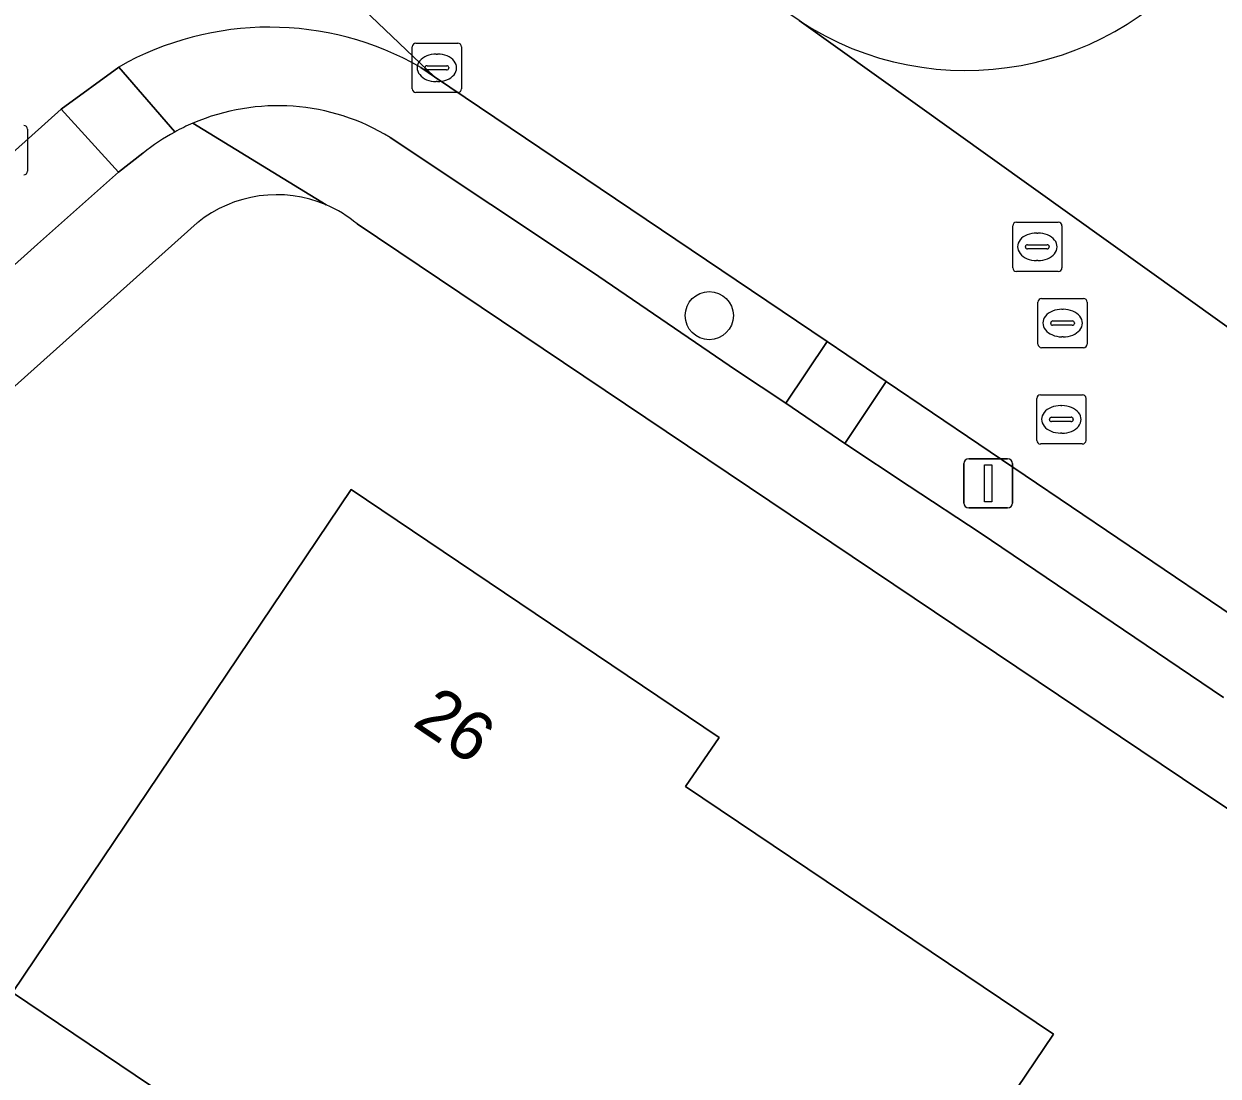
# Model space of a CAD drawing. Extents: x 163266 to 164362, y 381528 to 382286.
# Drawn here: x 164000.54 to 164024.8, y 381715.24 to 381736.61 of the extents above; entities that cross this region are included whole.
import ezdxf

# ---------------------------------------------------------------- set-up
doc = ezdxf.new("R2010")
doc.units = 0
for name, color, linetype in [('IMGEO_Boom', 7, 'Continuous'), ('IMGEO_Erf', 7, 'Continuous'), ('IMGEO_Groenvoorziening', 7, 'Continuous'), ('IMGEO_Haag', 7, 'Continuous'), ('IMGEO_Kolk', 7, 'Continuous'), ('IMGEO_Lichtmast', 7, 'Continuous'), ('IMGEO_Pand', 7, 'Continuous'), ('IMGEO_Pand_nummerreeks', 7, 'Continuous'), ('IMGEO_Rijbaan_lokaal_open', 7, 'Continuous'), ('IMGEO_Rioolput', 7, 'Continuous'), ('IMGEO_Voetpad_open', 7, 'Continuous')]:
    doc.layers.add(name, color=color, linetype=linetype)

msp = doc.modelspace()

# ---------------------------------------------------------------- linework, layer by layer
at = {"layer": 'IMGEO_Boom'}
msp.add_circle((164014.461, 381730.683), 0.489, dxfattribs=at)
at = {"layer": 'IMGEO_Erf'}
for points in [[(164004.063, 381732.568), (163952.896, 381686.744)], [(164078.899, 381686.041), (164073.867, 381689.437), (164069.267, 381692.537), (164067.04, 381694.07), (164062.928, 381696.773), (164058.221, 381699.932), (164057.006, 381700.767), (164048.821, 381706.271), (164044.279, 381709.335), (164040.497, 381711.904), (164039.261, 381712.764), (164030.048, 381719.001), (164027.004, 381721.09), (164026.19, 381719.875), (164024.486, 381721.003), (164007.31, 381732.546)]]:
    msp.add_lwpolyline(points, dxfattribs=at)
msp.add_lwpolyline([(164004.047, 381714.414), (164000.307, 381716.936), (164007.188, 381727.15), (164014.659, 381722.117), (164013.975, 381721.119), (164021.456, 381716.087), (164018.88, 381712.276), (164022.863, 381709.597), (164018.147, 381702.585), (164014.306, 381705.169), (164016.56, 381708.521), (164016.411, 381708.622), (164016.338, 381708.513), (164013.436, 381710.47), (164013.827, 381711.05), (164009.251, 381714.137), (164007.752, 381711.915)], close=True, dxfattribs=at)
for centre, radius, start, end in [((164005.673, 381730.585), 2.554, 66.77, 129.067), ((164005.678, 381730.59), 2.548, 50.1669, 66.8416)]:
    msp.add_arc(centre, radius, start, end, dxfattribs=at)
at = {"layer": 'IMGEO_Groenvoorziening'}
for points in [[(164002.467, 381735.733), (164003.604, 381734.413)], [(164008.883, 381735.535), (164008.6, 381735.726)], [(164007.98, 381734.302), (164012.072, 381731.578), (164015.016, 381729.571), (164016.017, 381728.905), (164016.853, 381730.156), (164008.883, 381735.535)], [(164026.199, 381723.166), (164026.521, 381723.615), (164018.052, 381729.344), (164017.215, 381728.084), (164018.522, 381727.216), (164019.962, 381726.271), (164024.908, 381722.93)]]:
    msp.add_lwpolyline(points, dxfattribs=at)
msp.add_lwpolyline([(164000.815, 381732.134), (164002.462, 381733.6), (164001.298, 381734.874), (163976.894, 381712.972), (163978.377, 381711.96), (163980.105, 381713.523)], close=True, dxfattribs=at)
for centre, radius, start, end in [((164019.672, 381741.837), 6.174, 236.7183, 324.2944), ((164005.527, 381730.349), 6.193, 60.2544, 119.6148), ((164005.697, 381730.578), 4.368, 58.482, 113.239), ((164005.738, 381730.483), 4.472, 113.2499, 118.5057)]:
    msp.add_arc(centre, radius, start, end, dxfattribs=at)
at = {"layer": 'IMGEO_Haag'}
for points in [[(164002.467, 381735.733), (164003.604, 381734.413)], [(164007.98, 381734.302), (164012.072, 381731.578), (164015.016, 381729.571), (164016.017, 381728.905), (164016.853, 381730.156), (164008.883, 381735.535), (164008.6, 381735.726)], [(164026.199, 381723.166), (164026.521, 381723.615), (164018.052, 381729.344), (164017.215, 381728.084), (164018.522, 381727.216), (164019.962, 381726.271), (164024.908, 381722.93)]]:
    msp.add_lwpolyline(points, dxfattribs=at)
msp.add_lwpolyline([(163980.105, 381713.523), (164000.815, 381732.134), (164002.462, 381733.6), (164001.298, 381734.874), (163976.894, 381712.972), (163978.377, 381711.96)], close=True, dxfattribs=at)
for centre, radius, start, end in [((164019.672, 381741.837), 6.174, 236.7183, 324.2944), ((164005.527, 381730.349), 6.193, 60.2544, 119.6148), ((164005.697, 381730.578), 4.368, 58.482, 113.239), ((164005.738, 381730.483), 4.472, 113.2499, 118.5057)]:
    msp.add_arc(centre, radius, start, end, dxfattribs=at)
at = {"layer": 'IMGEO_Kolk'}
for p, q in [((164008.428, 381735.29), (164008.428, 381736.142)), ((164008.503, 381736.216), (164009.355, 381736.216)), ((164009.429, 381736.142), (164009.429, 381735.29)), ((164008.916, 381735.996), (164008.941, 381735.996)), ((164008.687, 381735.71), (164008.687, 381735.722)), ((164009.125, 381735.673), (164008.727, 381735.673)), ((164008.73, 381735.759), (164009.128, 381735.759)), ((164009.171, 381735.722), (164009.171, 381735.71)), ((164008.939, 381735.436), (164008.914, 381735.436)), ((164009.355, 381735.216), (164008.503, 381735.216)), ((164000.614, 381734.47), (164000.614, 381733.618))]:
    msp.add_line(p, q, dxfattribs=at)
for points in [[(164008.428, 381735.29), (164008.428, 381736.142)], [(164008.503, 381736.216), (164009.355, 381736.216)], [(164009.429, 381736.142), (164009.429, 381735.29)], [(164009.355, 381735.216), (164008.503, 381735.216)], [(164000.614, 381734.47), (164000.614, 381733.618)]]:
    msp.add_lwpolyline(points, dxfattribs=at)
for centre, radius, start, end in [((164008.505, 381736.14), 0.0765, 91.552, 178.448), ((164008.505, 381736.14), 0.0765, 91.552, 178.448), ((164009.353, 381736.14), 0.0765, 1.552, 88.448), ((164009.353, 381736.14), 0.0765, 1.552, 88.448), ((164008.727, 381735.719), 0.0403, 85.8775, 175.7526), ((164008.724, 381735.709), 0.0366, 178.938, 274.7102), ((164009.128, 381735.716), 0.043, 264.8664, 352.4533), ((164009.132, 381735.721), 0.0386, 1.7309, 96.639), ((164008.505, 381735.292), 0.0765, 181.552, 268.448), ((164008.505, 381735.292), 0.0765, 181.552, 268.448), ((164009.353, 381735.292), 0.0765, 271.552, 358.448), ((164009.353, 381735.292), 0.0765, 271.552, 358.448), ((164000.538, 381734.468), 0.0765, 1.552, 88.448), ((164000.538, 381734.468), 0.0765, 1.552, 88.448), ((164000.538, 381733.62), 0.0765, 271.552, 358.448), ((164000.538, 381733.62), 0.0765, 271.552, 358.448)]:
    msp.add_arc(centre, radius, start, end, dxfattribs=at)
for centre, major_axis, ratio, start_param, end_param in [((164008.915, 381735.716), (-0.387, 0.002), 0.722429, 4.712389, 7.853982), ((164008.94, 381735.716), (-0.39, 0.002), 0.717154, 1.570796, 4.712389)]:
    msp.add_ellipse(centre, major_axis=major_axis, ratio=ratio, start_param=start_param, end_param=end_param, dxfattribs=at)
at = {"layer": 'IMGEO_Lichtmast'}
for p, q in [((164019.63, 381726.877), (164019.63, 381727.677)), ((164019.63, 381727.677), (164019.63, 381726.877)), ((164019.73, 381727.777), (164020.52, 381727.777)), ((164020.52, 381727.777), (164019.73, 381727.777)), ((164020.62, 381727.677), (164020.62, 381726.877)), ((164020.62, 381726.877), (164020.62, 381727.677)), ((164020.52, 381726.777), (164019.73, 381726.777)), ((164019.73, 381726.777), (164020.52, 381726.777))]:
    msp.add_line(p, q, dxfattribs=at)
msp.add_lwpolyline([(164020.05, 381727.652), (164020.2, 381727.652), (164020.2, 381726.902), (164020.05, 381726.902), (164020.05, 381727.652)], dxfattribs=at)
for centre, start, end in [((164019.73, 381727.677), 90, 180), ((164019.73, 381727.677), 90, 180), ((164020.52, 381727.677), 0, 90), ((164020.52, 381727.677), 360, 90), ((164019.73, 381726.877), 180, 270), ((164019.73, 381726.877), 180, 270), ((164020.52, 381726.877), 270, 0), ((164020.52, 381726.877), 270, 0)]:
    msp.add_arc(centre, 0.1, start, end, dxfattribs=at)
at = {"layer": 'IMGEO_Pand'}
msp.add_lwpolyline([(164007.752, 381711.915), (164009.251, 381714.137), (164013.827, 381711.05), (164013.436, 381710.47), (164016.338, 381708.513), (164016.411, 381708.622), (164016.56, 381708.521), (164014.306, 381705.169), (164018.147, 381702.585), (164022.863, 381709.597), (164018.88, 381712.276), (164021.456, 381716.087), (164013.975, 381721.119), (164014.659, 381722.117), (164007.188, 381727.15), (164000.307, 381716.936), (164004.047, 381714.414)], close=True, dxfattribs=at)
at = {"layer": 'IMGEO_Rijbaan_lokaal_open'}
for points in [[(164008.6, 381735.726), (164008.883, 381735.535), (163999.252, 381744.71)], [(163999.252, 381744.71), (164008.883, 381735.535), (164016.853, 381730.156), (164018.052, 381729.344), (164026.521, 381723.615), (164031.695, 381720.116), (164032.207, 381719.769), (164040.374, 381714.295), (164041.569, 381713.485), (164044.956, 381711.196), (164050.355, 381707.539), (164058.116, 381702.356), (164059.338, 381701.54), (164063.682, 381698.622), (164068.515, 381695.376), (164069.911, 381694.44), (164075.422, 381690.725), (164080.018, 381687.656), (164081.239, 381686.855), (164087.153, 381682.87)], [(164029.593, 381727.159), (164016.284, 381736.676), (164011.307, 381740.025), (164010.525, 381740.64), (164009.357, 381741.672)], [(164016.284, 381736.676), (164029.593, 381727.159)], [(163973.846, 381710.232), (163975.86, 381712.042), (163976.894, 381712.972), (164001.298, 381734.874), (164002.467, 381735.733)]]:
    msp.add_lwpolyline(points, dxfattribs=at)
for centre, radius, start, end in [((164019.672, 381741.837), 6.174, 236.7183, 324.2944), ((164005.527, 381730.349), 6.193, 60.2544, 119.6148)]:
    msp.add_arc(centre, radius, start, end, dxfattribs=at)
at = {"layer": 'IMGEO_Rioolput'}
for p, q in [((164020.624, 381731.655), (164020.624, 381732.507)), ((164020.699, 381732.581), (164021.551, 381732.581)), ((164021.625, 381732.507), (164021.625, 381731.655)), ((164021.112, 381732.361), (164021.137, 381732.361)), ((164020.883, 381732.075), (164020.883, 381732.087)), ((164021.321, 381732.038), (164020.923, 381732.038)), ((164020.926, 381732.124), (164021.324, 381732.124)), ((164021.367, 381732.087), (164021.367, 381732.075)), ((164021.135, 381731.801), (164021.11, 381731.801)), ((164021.551, 381731.581), (164020.699, 381731.581)), ((164021.212, 381731.032), (164022.064, 381731.032)), ((164021.137, 381730.106), (164021.137, 381730.958)), ((164021.625, 381730.812), (164021.65, 381730.812)), ((164022.138, 381730.958), (164022.138, 381730.106)), ((164021.439, 381730.575), (164021.837, 381730.575)), ((164021.396, 381730.526), (164021.396, 381730.538)), ((164021.834, 381730.489), (164021.436, 381730.489)), ((164021.88, 381730.538), (164021.88, 381730.526)), ((164021.648, 381730.252), (164021.623, 381730.252)), ((164022.064, 381730.032), (164021.212, 381730.032)), ((164021.112, 381728.15), (164021.112, 381729.002)), ((164021.187, 381729.076), (164022.039, 381729.076)), ((164021.6, 381728.856), (164021.625, 381728.856)), ((164022.113, 381729.002), (164022.113, 381728.15)), ((164021.414, 381728.619), (164021.812, 381728.619)), ((164021.371, 381728.57), (164021.371, 381728.582)), ((164021.809, 381728.533), (164021.411, 381728.533)), ((164021.855, 381728.582), (164021.855, 381728.57)), ((164021.623, 381728.296), (164021.598, 381728.296)), ((164022.039, 381728.076), (164021.187, 381728.076))]:
    msp.add_line(p, q, dxfattribs=at)
for points in [[(164020.624, 381731.655), (164020.624, 381732.507)], [(164020.699, 381732.581), (164021.551, 381732.581)], [(164021.625, 381732.507), (164021.625, 381731.655)], [(164021.551, 381731.581), (164020.699, 381731.581)], [(164021.212, 381731.032), (164022.064, 381731.032)], [(164021.137, 381730.106), (164021.137, 381730.958)], [(164022.138, 381730.958), (164022.138, 381730.106)], [(164022.064, 381730.032), (164021.212, 381730.032)], [(164021.112, 381728.15), (164021.112, 381729.002)], [(164021.187, 381729.076), (164022.039, 381729.076)], [(164022.113, 381729.002), (164022.113, 381728.15)], [(164022.039, 381728.076), (164021.187, 381728.076)]]:
    msp.add_lwpolyline(points, dxfattribs=at)
for centre, radius, start, end in [((164020.701, 381732.505), 0.0765, 91.552, 178.448), ((164020.701, 381732.505), 0.0765, 91.552, 178.448), ((164021.549, 381732.505), 0.0765, 1.552, 88.448), ((164021.549, 381732.505), 0.0765, 1.552, 88.448), ((164020.923, 381732.084), 0.0403, 85.8775, 175.7526), ((164020.92, 381732.074), 0.0366, 178.938, 274.7102), ((164021.324, 381732.081), 0.043, 264.8664, 352.4533), ((164021.328, 381732.086), 0.0386, 1.7309, 96.639), ((164020.701, 381731.657), 0.0765, 181.552, 268.448), ((164020.701, 381731.657), 0.0765, 181.552, 268.448), ((164021.549, 381731.657), 0.0765, 271.552, 358.448), ((164021.549, 381731.657), 0.0765, 271.552, 358.448), ((164021.214, 381730.956), 0.0765, 91.552, 178.448), ((164021.214, 381730.956), 0.0765, 91.552, 178.448), ((164022.062, 381730.956), 0.0765, 1.552, 88.448), ((164022.062, 381730.956), 0.0765, 1.552, 88.448), ((164021.436, 381730.535), 0.0403, 85.8775, 175.7526), ((164021.841, 381730.537), 0.0386, 1.7309, 96.639), ((164021.433, 381730.525), 0.0366, 178.938, 274.7102), ((164021.837, 381730.532), 0.043, 264.8664, 352.4533), ((164021.214, 381730.108), 0.0765, 181.552, 268.448), ((164021.214, 381730.108), 0.0765, 181.552, 268.448), ((164022.062, 381730.108), 0.0765, 271.552, 358.448), ((164022.062, 381730.108), 0.0765, 271.552, 358.448), ((164021.189, 381729), 0.0765, 91.552, 178.448), ((164021.189, 381729), 0.0765, 91.552, 178.448), ((164022.037, 381729), 0.0765, 1.552, 88.448), ((164022.037, 381729), 0.0765, 1.552, 88.448), ((164021.411, 381728.579), 0.0403, 85.8775, 175.7526), ((164021.816, 381728.581), 0.0386, 1.7309, 96.639), ((164021.408, 381728.569), 0.0366, 178.938, 274.7102), ((164021.812, 381728.576), 0.043, 264.8664, 352.4533), ((164021.189, 381728.152), 0.0765, 181.552, 268.448), ((164021.189, 381728.152), 0.0765, 181.552, 268.448), ((164022.037, 381728.152), 0.0765, 271.552, 358.448), ((164022.037, 381728.152), 0.0765, 271.552, 358.448)]:
    msp.add_arc(centre, radius, start, end, dxfattribs=at)
for centre, major_axis, ratio, start_param, end_param in [((164021.111, 381732.081), (-0.387, 0.002), 0.722429, 4.712389, 7.853982), ((164021.136, 381732.081), (-0.39, 0.002), 0.717154, 1.570796, 4.712389), ((164021.624, 381730.532), (-0.387, 0.002), 0.722429, 4.712389, 7.853982), ((164021.649, 381730.532), (-0.39, 0.002), 0.717154, 1.570796, 4.712389), ((164021.599, 381728.576), (-0.387, 0.002), 0.722429, 4.712389, 7.853982), ((164021.624, 381728.576), (-0.39, 0.002), 0.717154, 1.570796, 4.712389)]:
    msp.add_ellipse(centre, major_axis=major_axis, ratio=ratio, start_param=start_param, end_param=end_param, dxfattribs=at)
at = {"layer": 'IMGEO_Voetpad_open'}
for points in [[(164003.604, 381734.413), (164002.467, 381735.733), (164001.298, 381734.874), (164002.462, 381733.6), (164002.959, 381733.983)], [(164006.68, 381732.932), (164003.973, 381734.592)], [(164003.973, 381734.592), (164006.68, 381732.932)], [(164024.908, 381722.93), (164019.962, 381726.271), (164018.522, 381727.216), (164017.215, 381728.084), (164016.017, 381728.905), (164015.016, 381729.571), (164012.072, 381731.578), (164007.98, 381734.302)], [(164002.959, 381733.983), (164002.462, 381733.6), (164000.815, 381732.134), (163980.105, 381713.523), (163978.377, 381711.96), (163976.894, 381712.972), (163975.86, 381712.042), (163977.34, 381711.03), (163974.445, 381708.442), (163970.557, 381704.984), (163969.011, 381703.561), (163965.655, 381700.603), (163961.653, 381696.958), (163960.423, 381695.845), (163958.939, 381696.837), (163958.169, 381696.144), (163959.605, 381695.159), (163957.577, 381693.337), (163949.05, 381685.722)], [(163952.896, 381686.744), (164004.063, 381732.568)], [(164007.31, 381732.546), (164024.486, 381721.003), (164026.19, 381719.875), (164027.004, 381721.09), (164030.048, 381719.001), (164030.601, 381719.82), (164031.695, 381720.116), (164026.521, 381723.615), (164026.199, 381723.166)]]:
    msp.add_lwpolyline(points, dxfattribs=at)
msp.add_lwpolyline([(164018.052, 381729.344), (164016.853, 381730.156), (164016.017, 381728.905), (164017.215, 381728.084)], close=True, dxfattribs=at)
for centre, radius, start, end in [((164005.697, 381730.578), 4.368, 58.482, 113.239), ((164005.738, 381730.483), 4.472, 113.2499, 118.5057), ((164005.74, 381730.511), 4.448, 118.6914, 128.6887), ((164005.74, 381730.511), 4.448, 118.6914, 128.6887), ((164005.673, 381730.585), 2.554, 66.77, 129.067), ((164005.678, 381730.59), 2.548, 50.1669, 66.8416)]:
    msp.add_arc(centre, radius, start, end, dxfattribs=at)

# ---------------------------------------------------------------- texts
at = {"layer": 'IMGEO_Pand_nummerreeks'}
msp.add_text('26', height=1, rotation=326.0311, dxfattribs=at).set_placement((164008.408, 381722.374))

doc.saveas('drawing.dxf')
